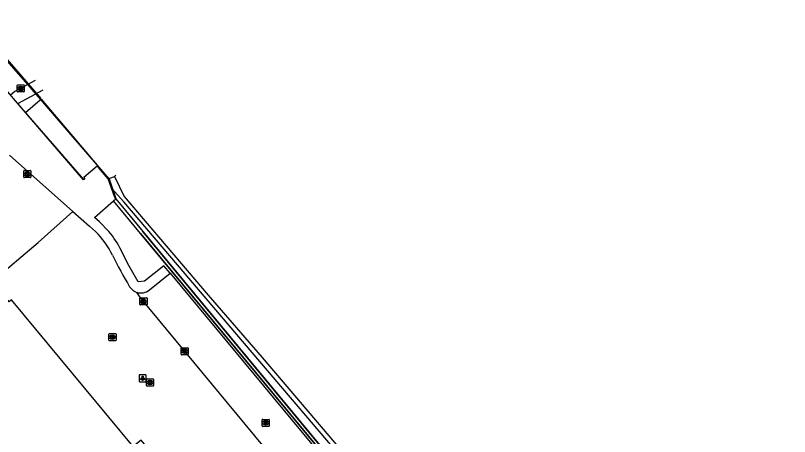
# Model space of a CAD drawing. Extents: x 159489 to 160304, y 383826 to 384530.
# Drawn here: x 159893.2 to 160002, y 384471.2 to 384530.3 of the extents above; entities that cross this region are included whole.
import ezdxf

# ---------------------------------------------------------------- set-up
doc = ezdxf.new("R2010")
doc.units = 0
for name, color, linetype in [('IMGEO_Geluidsscherm', 7, 'Continuous'), ('IMGEO_Grasland_overig', 7, 'Continuous'), ('IMGEO_Haag', 7, 'Continuous'), ('IMGEO_Hek', 7, 'Continuous'), ('IMGEO_Kolk', 7, 'Continuous'), ('IMGEO_Lichtpunt', 7, 'Continuous'), ('IMGEO_Muur', 7, 'Continuous'), ('IMGEO_Pand', 7, 'Continuous'), ('IMGEO_Rijbaan_lokaal_open', 7, 'Continuous'), ('IMGEO_Rioolput', 7, 'Continuous'), ('IMGEO_Spoorbaan_halfverhard', 7, 'Continuous'), ('IMGEO_Terreindeel_gesloten', 7, 'Continuous'), ('IMGEO_Voetpad_gesloten', 7, 'Continuous'), ('IMGEO_Voetpad_op_trap', 7, 'Continuous'), ('IMGEO_Voetpad_open', 7, 'Continuous')]:
    doc.layers.add(name, color=color, linetype=linetype)

msp = doc.modelspace()

# ---------------------------------------------------------------- linework, layer by layer
at = {"layer": 'IMGEO_Geluidsscherm'}
msp.add_lwpolyline([(159996.84, 384398.86), (159995.8, 384397.93), (159985.33, 384410.56), (159973.49, 384424.83), (159966.82, 384432.89), (159956.73, 384445.07), (159950.18, 384452.99), (159935.78, 384470.29), (159919.57, 384489.88), (159907.37, 384504.6)], dxfattribs=at)
at = {"layer": 'IMGEO_Grasland_overig'}
msp.add_lwpolyline([(160026.2, 384365.55), (159987.17, 384412.02), (159943.42, 384463.15), (159908.45, 384504.17), (159906.71, 384506.09)], dxfattribs=at)
at = {"layer": 'IMGEO_Haag'}
for points in [[(159910.8, 384499.74), (159972.98, 384424.75)], [(159973.28, 384425), (159911.11, 384500)]]:
    msp.add_lwpolyline(points, dxfattribs=at)
at = {"layer": 'IMGEO_Hek'}
for points in [[(159907.37, 384504.6), (159906.42, 384507.36), (159902.5, 384511.92), (159895.31, 384520.26), (159892.02, 384524.04), (159886.65, 384530.3)], [(159894.1, 384517.38), (159884.12, 384528.98)], [(159902.85, 384507.29), (159894.1, 384517.38)]]:
    msp.add_lwpolyline(points, dxfattribs=at)
at = {"layer": 'IMGEO_Kolk'}
for p, q in [((159893.47, 384519.67), (159893.47, 384520.53)), ((159893.54, 384520.6), (159894.39, 384520.6)), ((159893.95, 384520.38), (159893.98, 384520.38)), ((159894.47, 384520.53), (159894.47, 384519.67)), ((159894.39, 384519.6), (159893.54, 384519.6)), ((159893.98, 384519.82), (159893.95, 384519.82)), ((159894.39, 384507.65), (159894.39, 384508.5)), ((159894.47, 384508.58), (159895.32, 384508.58)), ((159894.88, 384508.36), (159894.91, 384508.36)), ((159895.39, 384508.5), (159895.39, 384507.65)), ((159895.32, 384507.58), (159894.47, 384507.58)), ((159894.9, 384507.8), (159894.88, 384507.8)), ((159910.71, 384489.77), (159910.71, 384490.63)), ((159910.79, 384490.7), (159911.64, 384490.7)), ((159911.71, 384490.63), (159911.71, 384489.77)), ((159911.64, 384489.7), (159910.79, 384489.7)), ((159911.2, 384490.48), (159911.23, 384490.48)), ((159911.22, 384489.92), (159911.2, 384489.92)), ((159906.36, 384484.75), (159906.36, 384485.6)), ((159906.43, 384485.68), (159907.28, 384485.68)), ((159906.85, 384485.46), (159906.87, 384485.46)), ((159907.36, 384485.6), (159907.36, 384484.75)), ((159907.28, 384484.68), (159906.43, 384484.68)), ((159906.87, 384484.9), (159906.84, 384484.9)), ((159916.5, 384482.77), (159916.5, 384483.62)), ((159916.57, 384483.7), (159917.42, 384483.7)), ((159916.98, 384483.48), (159917.01, 384483.48)), ((159917.5, 384483.62), (159917.5, 384482.77)), ((159917.42, 384482.7), (159916.57, 384482.7)), ((159917.01, 384482.92), (159916.98, 384482.92)), ((159911.64, 384478.39), (159911.64, 384479.24)), ((159911.71, 384479.32), (159912.56, 384479.32)), ((159912.12, 384479.09), (159912.15, 384479.09)), ((159912.64, 384479.24), (159912.64, 384478.39)), ((159912.56, 384478.31), (159911.71, 384478.31)), ((159912.15, 384478.54), (159912.12, 384478.54))]:
    msp.add_line(p, q, dxfattribs=at)
for points in [[(159893.47, 384519.67), (159893.47, 384520.53)], [(159893.54, 384520.6), (159894.39, 384520.6)], [(159893.79, 384520.3), (159893.91, 384520.3), (159893.91, 384520.15), (159894.04, 384520.3), (159894.2, 384520.3), (159894.06, 384520.15), (159894.21, 384519.9), (159894.06, 384519.9), (159893.97, 384520.06), (159893.91, 384520), (159893.91, 384519.9), (159893.79, 384519.9), (159893.79, 384520.3)], [(159894.47, 384520.53), (159894.47, 384519.67)], [(159894.39, 384519.6), (159893.54, 384519.6)], [(159894.39, 384507.65), (159894.39, 384508.5)], [(159894.47, 384508.58), (159895.32, 384508.58)], [(159894.71, 384508.28), (159894.84, 384508.28), (159894.84, 384508.12), (159894.97, 384508.28), (159895.13, 384508.28), (159894.99, 384508.13), (159895.14, 384507.88), (159894.99, 384507.88), (159894.9, 384508.04), (159894.84, 384507.97), (159894.84, 384507.88), (159894.71, 384507.88), (159894.71, 384508.28)], [(159895.39, 384508.5), (159895.39, 384507.65)], [(159895.32, 384507.58), (159894.47, 384507.58)], [(159910.71, 384489.77), (159910.71, 384490.63)], [(159910.79, 384490.7), (159911.64, 384490.7)], [(159911.71, 384490.63), (159911.71, 384489.77)], [(159911.64, 384489.7), (159910.79, 384489.7)], [(159911.03, 384490.4), (159911.16, 384490.4), (159911.16, 384490.25), (159911.29, 384490.4), (159911.45, 384490.4), (159911.3, 384490.25), (159911.46, 384490), (159911.3, 384490), (159911.22, 384490.17), (159911.16, 384490.1), (159911.16, 384490), (159911.03, 384490), (159911.03, 384490.4)], [(159906.36, 384484.75), (159906.36, 384485.6)], [(159906.43, 384485.68), (159907.28, 384485.68)], [(159906.68, 384485.38), (159906.8, 384485.38), (159906.8, 384485.23), (159906.93, 384485.38), (159907.1, 384485.38), (159906.95, 384485.23), (159907.1, 384484.98), (159906.95, 384484.98), (159906.87, 384485.14), (159906.8, 384485.08), (159906.8, 384484.98), (159906.68, 384484.98), (159906.68, 384485.38)], [(159907.36, 384485.6), (159907.36, 384484.75)], [(159907.28, 384484.68), (159906.43, 384484.68)], [(159916.5, 384482.77), (159916.5, 384483.62)], [(159916.57, 384483.7), (159917.42, 384483.7)], [(159916.82, 384483.4), (159916.94, 384483.4), (159916.94, 384483.24), (159917.07, 384483.4), (159917.23, 384483.4), (159917.09, 384483.25), (159917.24, 384483), (159917.09, 384483), (159917, 384483.16), (159916.94, 384483.09), (159916.94, 384483), (159916.82, 384483), (159916.82, 384483.4)], [(159917.5, 384483.62), (159917.5, 384482.77)], [(159917.42, 384482.7), (159916.57, 384482.7)], [(159911.64, 384478.39), (159911.64, 384479.24)], [(159911.71, 384479.32), (159912.56, 384479.32)], [(159911.96, 384479.01), (159912.08, 384479.01), (159912.08, 384478.86), (159912.21, 384479.01), (159912.37, 384479.01), (159912.23, 384478.86), (159912.38, 384478.61), (159912.23, 384478.61), (159912.14, 384478.78), (159912.08, 384478.71), (159912.08, 384478.61), (159911.96, 384478.61), (159911.96, 384479.01)], [(159912.64, 384479.24), (159912.64, 384478.39)], [(159912.56, 384478.31), (159911.71, 384478.31)]]:
    msp.add_lwpolyline(points, dxfattribs=at)
for centre, start, end in [((159893.54, 384520.52), 91.552, 178.448), ((159893.54, 384520.52), 91.552, 178.448), ((159894.39, 384520.52), 1.552, 88.448), ((159894.39, 384520.52), 1.552, 88.448), ((159893.54, 384519.68), 181.552, 268.448), ((159893.54, 384519.68), 181.552, 268.448), ((159894.39, 384519.68), 271.552, 358.448), ((159894.39, 384519.68), 271.552, 358.448), ((159894.47, 384508.5), 91.552, 178.448), ((159894.47, 384508.5), 91.552, 178.448), ((159895.32, 384508.5), 1.552, 88.448), ((159895.32, 384508.5), 1.552, 88.448), ((159894.47, 384507.65), 181.552, 268.448), ((159894.47, 384507.65), 181.552, 268.448), ((159895.32, 384507.65), 271.552, 358.448), ((159895.32, 384507.65), 271.552, 358.448), ((159910.79, 384490.63), 91.552, 178.448), ((159910.79, 384490.63), 91.552, 178.448), ((159911.64, 384490.63), 1.552, 88.448), ((159911.64, 384490.63), 1.552, 88.448), ((159910.79, 384489.78), 181.552, 268.448), ((159910.79, 384489.78), 181.552, 268.448), ((159911.64, 384489.78), 271.552, 358.448), ((159911.64, 384489.78), 271.552, 358.448), ((159906.43, 384485.6), 91.552, 178.448), ((159906.43, 384485.6), 91.552, 178.448), ((159907.28, 384485.6), 1.552, 88.448), ((159907.28, 384485.6), 1.552, 88.448), ((159906.43, 384484.75), 181.552, 268.448), ((159906.43, 384484.75), 181.552, 268.448), ((159907.28, 384484.75), 271.552, 358.448), ((159907.28, 384484.75), 271.552, 358.448), ((159916.57, 384483.62), 91.552, 178.448), ((159916.57, 384483.62), 91.552, 178.448), ((159917.42, 384483.62), 1.552, 88.448), ((159917.42, 384483.62), 1.552, 88.448), ((159916.57, 384482.77), 181.552, 268.448), ((159916.57, 384482.77), 181.552, 268.448), ((159917.42, 384482.77), 271.552, 358.448), ((159917.42, 384482.77), 271.552, 358.448), ((159911.71, 384479.24), 91.552, 178.448), ((159911.71, 384479.24), 91.552, 178.448), ((159912.56, 384479.24), 1.552, 88.448), ((159912.56, 384479.24), 1.552, 88.448), ((159911.71, 384478.39), 181.552, 268.448), ((159911.71, 384478.39), 181.552, 268.448), ((159912.56, 384478.39), 271.552, 358.448), ((159912.56, 384478.39), 271.552, 358.448)]:
    msp.add_arc(centre, 0.0765, start, end, dxfattribs=at)
for centre, major_axis, ratio, start_param, end_param in [((159893.95, 384520.1), (-0.387, 0.002), 0.722429, 4.712389, 7.853982), ((159893.98, 384520.1), (-0.39, 0.002), 0.717154, 1.570796, 4.712389), ((159894.88, 384508.08), (-0.387, 0.002), 0.722429, 4.712389, 7.853982), ((159894.9, 384508.08), (-0.39, 0.002), 0.717154, 1.570796, 4.712389), ((159911.2, 384490.2), (-0.387, 0.002), 0.722429, 4.712389, 7.853982), ((159911.22, 384490.2), (-0.39, 0.002), 0.717154, 1.570796, 4.712389), ((159906.84, 384485.18), (-0.387, 0.002), 0.722429, 4.712389, 7.853982), ((159906.87, 384485.18), (-0.39, 0.002), 0.717154, 1.570796, 4.712389), ((159916.98, 384483.2), (-0.387, 0.002), 0.722429, 4.712389, 7.853982), ((159917.01, 384483.2), (-0.39, 0.002), 0.717154, 1.570796, 4.712389), ((159912.12, 384478.81), (-0.387, 0.002), 0.722429, 4.712389, 7.853982), ((159912.15, 384478.81), (-0.39, 0.002), 0.717154, 1.570796, 4.712389)]:
    msp.add_ellipse(centre, major_axis=major_axis, ratio=ratio, start_param=start_param, end_param=end_param, dxfattribs=at)
at = {"layer": 'IMGEO_Lichtpunt'}
for p, q in [((159910.59, 384479.81), (159910.59, 384479)), ((159910.59, 384479.81), (159910.59, 384479)), ((159911.49, 384479.9), (159910.68, 384479.9)), ((159911.49, 384479.9), (159910.68, 384479.9)), ((159911.59, 384479), (159911.59, 384479.81)), ((159911.59, 384479), (159911.59, 384479.81)), ((159910.68, 384478.91), (159911.49, 384478.91)), ((159910.68, 384478.91), (159911.49, 384478.91))]:
    msp.add_line(p, q, dxfattribs=at)
for points in [[(159910.96, 384479.47), (159911, 384479.44), (159910.82, 384479.18), (159910.78, 384479.21), (159910.96, 384479.47)], [(159911.07, 384479.42), (159911.11, 384479.42), (159911.11, 384479.1), (159911.07, 384479.1), (159911.07, 384479.42)], [(159911.18, 384479.44), (159911.21, 384479.47), (159911.4, 384479.21), (159911.36, 384479.18), (159911.18, 384479.44)]]:
    msp.add_lwpolyline(points, dxfattribs=at)
msp.add_circle((159911.09, 384479.61), 0.0994, dxfattribs=at)
for centre, start, end in [((159910.68, 384479.81), 90, 180), ((159910.68, 384479.81), 90, 180), ((159911.49, 384479.81), 0, 90), ((159911.49, 384479.81), 0, 90), ((159910.68, 384479), 180, 270), ((159910.68, 384479), 180, 270), ((159911.49, 384479), 270, 0), ((159911.49, 384479), 270, 360)]:
    msp.add_arc(centre, 0.0946, start, end, dxfattribs=at)
at = {"layer": 'IMGEO_Muur'}
for points in [[(159894.62, 384516.73), (159893.55, 384517.96), (159896.02, 384519.3), (159897.12, 384519.89)], [(159894.62, 384516.73), (159896.69, 384518.51), (159896.87, 384518.61)], [(159907.01, 384504.33), (159907.31, 384504.59)], [(159910.8, 384499.74), (159907.01, 384504.33)], [(159907.31, 384504.59), (159911.11, 384500)], [(159972.98, 384424.75), (159960.28, 384440.06), (159958.87, 384441.76), (159910.8, 384499.74)], [(159911.11, 384500), (159959.48, 384441.65), (159960.5, 384440.42), (159973.28, 384425)]]:
    msp.add_lwpolyline(points, dxfattribs=at)
at = {"layer": 'IMGEO_Pand'}
msp.add_lwpolyline([(159974.39, 384391.87), (159962.72, 384406.06), (159963.78, 384406.98), (159961.5, 384409.82), (159960.36, 384408.9), (159953.54, 384417.14), (159954.58, 384418.07), (159952.27, 384420.88), (159951.16, 384419.97), (159923.68, 384453.26), (159924.73, 384454.14), (159922.38, 384456.94), (159921.28, 384455.99), (159912.13, 384466.99), (159913.24, 384467.92), (159910.91, 384470.71), (159909.78, 384469.82), (159892.67, 384490.42), (159892.36, 384490.16), (159889.97, 384493.05)], dxfattribs=at)
at = {"layer": 'IMGEO_Rijbaan_lokaal_open'}
for points in [[(159896, 384521.2), (159894.89, 384520.6), (159893.13, 384519.66), (159892.51, 384519.17)], [(159889.97, 384493.05), (159896.42, 384498.45), (159901.31, 384502.83)], [(159901.31, 384502.83), (159903.64, 384500.76), (159904.49, 384500)], [(159985.12, 384400.97), (159968.57, 384420.98), (159910.82, 384490.67), (159910.26, 384491.47)]]:
    msp.add_lwpolyline(points, dxfattribs=at)
for centre, radius, start, end in [((159896.02, 384491.44), 12.04, 25.7586, 45.2939), ((159957.5, 384521.29), 56.3, 205.9234, 211.0525), ((159911.15, 384493.62), 2.33, 216.2581, 247.6572)]:
    msp.add_arc(centre, radius, start, end, dxfattribs=at)
at = {"layer": 'IMGEO_Rioolput'}
for p, q in [((159927.88, 384472.72), (159927.88, 384473.57)), ((159927.95, 384473.64), (159928.81, 384473.64)), ((159928.37, 384473.42), (159928.39, 384473.42)), ((159928.88, 384473.57), (159928.88, 384472.72)), ((159928.81, 384472.64), (159927.95, 384472.64)), ((159928.39, 384472.86), (159928.37, 384472.86))]:
    msp.add_line(p, q, dxfattribs=at)
for points in [[(159927.88, 384472.72), (159927.88, 384473.57)], [(159927.95, 384473.64), (159928.81, 384473.64)], [(159928.47, 384473.34), (159928.22, 384473.34), (159928.22, 384472.94)], [(159928.4, 384473.26), (159928.34, 384473.26), (159928.34, 384473.18)], [(159928.34, 384473.18), (159928.39, 384473.18)], [(159928.88, 384473.57), (159928.88, 384472.72)], [(159928.81, 384472.64), (159927.95, 384472.64)], [(159928.22, 384472.94), (159928.34, 384472.94), (159928.34, 384473.11), (159928.35, 384473.11)], [(159928.4, 384473.08), (159928.47, 384472.94), (159928.61, 384472.94), (159928.54, 384473.07)]]:
    msp.add_lwpolyline(points, dxfattribs=at)
for centre, radius, start, end in [((159927.96, 384473.57), 0.0765, 91.552, 178.448), ((159927.96, 384473.57), 0.0765, 91.552, 178.448), ((159928.38, 384473.37), 0.19, 274.7715, 282.9687), ((159928.4, 384473.17), 0.0964, 77.0061, 93.1865), ((159928.42, 384473.22), 0.0378, 276.6634, 79.6772), ((159928.47, 384473.23), 0.109, 350.3612, 89.416), ((159928.47, 384473.23), 0.112, 277.5842, 350.9817), ((159928.8, 384473.57), 0.0765, 1.552, 88.448), ((159928.8, 384473.57), 0.0765, 1.552, 88.448), ((159927.96, 384472.72), 0.0765, 181.552, 268.448), ((159927.96, 384472.72), 0.0765, 181.552, 268.448), ((159928.35, 384473.05), 0.0533, 26.0293, 88.6989), ((159928.45, 384473.02), 0.108, 29.5134, 73.7905), ((159928.8, 384472.72), 0.0765, 271.552, 358.448), ((159928.8, 384472.72), 0.0765, 271.552, 358.448)]:
    msp.add_arc(centre, radius, start, end, dxfattribs=at)
for centre, major_axis, ratio, start_param, end_param in [((159928.37, 384473.14), (-0.387, 0.002), 0.722429, 4.712389, 7.853982), ((159928.39, 384473.14), (-0.39, 0.002), 0.717154, 1.570796, 4.712389)]:
    msp.add_ellipse(centre, major_axis=major_axis, ratio=ratio, start_param=start_param, end_param=end_param, dxfattribs=at)
at = {"layer": 'IMGEO_Spoorbaan_halfverhard'}
for points in [[(159907.13, 384507.74), (159907.34, 384507.91)], [(159907.13, 384507.74), (159908.52, 384504.92), (159920.28, 384491.07), (159927.89, 384482.33), (159946.35, 384460.67), (159969.9, 384433.23), (159977.39, 384424.43), (159983.25, 384417.29), (159999.61, 384398.19), (160010.33, 384385.39), (160016.3, 384378.33), (160021.13, 384372.59), (160033.46, 384357.94), (160037.96, 384352.46), (160040.86, 384349.27), (160051.17, 384337.04), (160057.72, 384329.19), (160064.73, 384320.79), (160078.43, 384304.36), (160083.82, 384298.03), (160092.41, 384287.75)]]:
    msp.add_lwpolyline(points, dxfattribs=at)
at = {"layer": 'IMGEO_Terreindeel_gesloten'}
msp.add_lwpolyline([(159906.26, 384507.41), (159907.13, 384507.74)], dxfattribs=at)
at = {"layer": 'IMGEO_Voetpad_gesloten'}
msp.add_lwpolyline([(159896.82, 384518.67), (159886.73, 384530.34)], dxfattribs=at)
at = {"layer": 'IMGEO_Voetpad_op_trap'}
for points in [[(159905, 384509.06), (159896.87, 384518.61)], [(159905, 384509.06), (159904.91, 384508.98)]]:
    msp.add_lwpolyline(points, dxfattribs=at)
at = {"layer": 'IMGEO_Voetpad_open'}
for points in [[(159904.91, 384508.98), (159904.71, 384509.2), (159902.83, 384507.58), (159902.96, 384507.41), (159902.77, 384507.27), (159894.62, 384516.73)], [(159892.37, 384510.74), (159901.31, 384502.83)], [(159906.26, 384507.41), (159904.91, 384508.98)], [(159906.71, 384506.09), (159906.26, 384507.41)], [(159907.31, 384504.59), (159907.18, 384504.77), (159906.71, 384506.09)], [(159906.36, 384500), (159905.04, 384501.35), (159904.31, 384501.99), (159907.01, 384504.33)], [(159914.95, 384494.14), (159914.07, 384495.21), (159911.37, 384493.02), (159910.45, 384492.96), (159908.96, 384495.55), (159908.06, 384497.38)], [(159912.05, 384491.82), (159914.95, 384494.14)], [(159914.95, 384494.14), (159953.17, 384448.05), (159959.99, 384439.83), (159972.7, 384424.5), (159994.73, 384397.79)]]:
    msp.add_lwpolyline(points, dxfattribs=at)
for centre, radius, start, end in [((159896.62, 384491.8), 12.73, 26.0084, 40.0994), ((159910.85, 384493.22), 1.84, 251.3038, 310.8246)]:
    msp.add_arc(centre, radius, start, end, dxfattribs=at)

doc.saveas('drawing.dxf')
